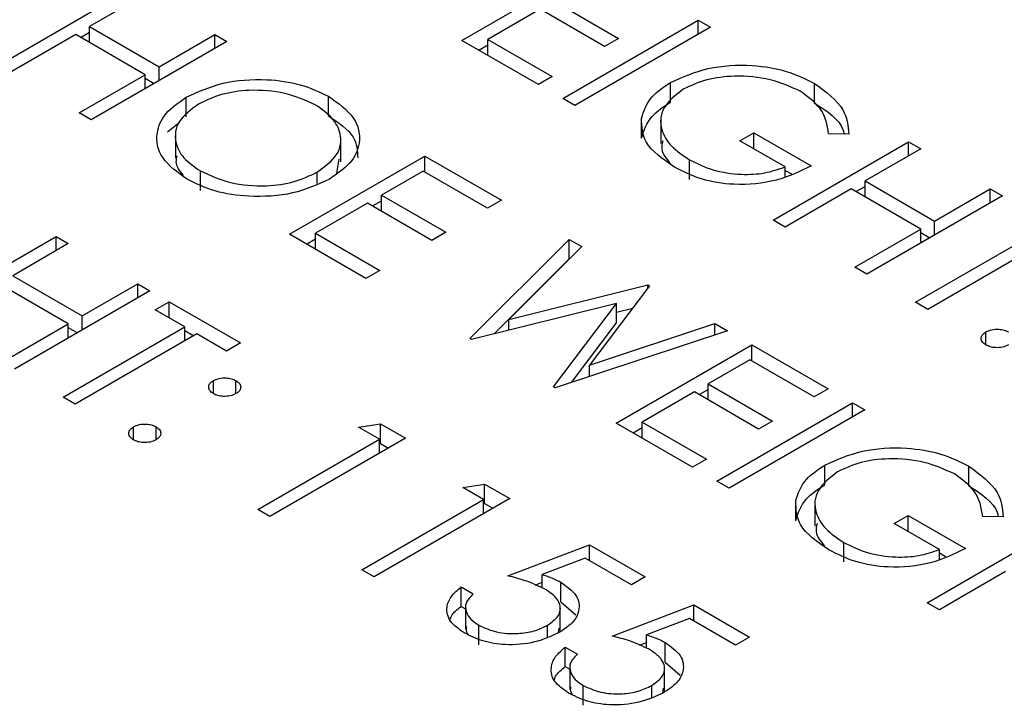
# Model space of a CAD drawing. Header units: inches. Extents: x 220 to 877, y 4 to 174.
# Tile 449 of 656: x 484.472 to 485.088, y 149.395 to 149.824. Entities that reach past the tile are written whole.
import ezdxf

# ---------------------------------------------------------------- set-up
doc = ezdxf.new("R2010")
doc.units = ezdxf.units.IN
doc.header["$LTSCALE"] = 0.5
doc.header["$MEASUREMENT"] = 0
doc.layers.add('DSS-M-S', color=53, linetype='Continuous')

msp = doc.modelspace()

# ---------------------------------------------------------------- linework, layer by layer
at = {"layer": 'DSS-M-S', "linetype": 'Continuous', "lineweight": 25}
for p, q in [((484.74842, 149.81068), (484.83327, 149.85966)), ((484.45769, 149.79482), (484.54254, 149.84381)), ((484.55016, 149.83941), (484.51535, 149.81932)), ((484.79737, 149.83015), (484.76474, 149.81131)), ((484.83762, 149.80691), (484.79737, 149.83015)), ((484.80608, 149.83517), (484.84633, 149.81194)), ((484.51535, 149.81932), (484.55886, 149.7942)), ((484.51535, 149.80927), (484.51535, 149.81932)), ((484.81151, 149.77426), (484.89637, 149.82324)), ((484.90398, 149.81884), (484.81913, 149.76986)), ((484.89637, 149.82324), (484.90398, 149.81884)), ((484.89637, 149.81445), (484.89637, 149.82324)), ((484.50664, 149.81429), (484.4653, 149.79043)), ((484.55016, 149.78917), (484.50664, 149.81429)), ((484.50964, 149.81256), (484.51535, 149.81586)), ((484.55886, 149.7942), (484.59367, 149.81429)), ((484.59367, 149.81429), (484.60129, 149.8099)), ((484.59367, 149.8055), (484.59367, 149.81429)), ((484.84633, 149.81194), (484.83762, 149.80691)), ((484.60129, 149.8099), (484.51643, 149.76091)), ((484.79628, 149.78305), (484.74842, 149.81068)), ((484.75903, 149.80456), (484.76474, 149.80785)), ((484.76474, 149.81131), (484.80499, 149.78807)), ((484.76474, 149.80126), (484.76474, 149.81131)), ((484.55886, 149.7854), (484.55886, 149.7942)), ((484.50882, 149.76531), (484.55016, 149.78917)), ((484.55016, 149.78038), (484.55016, 149.78917)), ((484.55016, 149.78697), (484.55587, 149.78368)), ((484.80499, 149.78807), (484.79628, 149.78305)), ((484.879, 149.77208), (484.879, 149.78432)), ((484.9692, 149.77146), (484.9692, 149.78371)), ((484.57589, 149.76289), (484.57589, 149.77514)), ((484.66493, 149.76342), (484.66493, 149.77567)), ((484.81913, 149.76986), (484.81151, 149.77426)), ((484.51643, 149.76091), (484.50882, 149.76531)), ((484.56418, 149.75342), (484.57148, 149.75932)), ((484.86081, 149.74957), (484.86081, 149.76181)), ((484.87284, 149.76153), (484.87284, 149.74622)), ((484.56906, 149.75224), (484.56906, 149.73693)), ((484.67259, 149.73467), (484.67259, 149.74998)), ((484.92248, 149.74788), (484.93118, 149.7529)), ((484.93118, 149.7529), (484.96708, 149.73218)), ((484.93118, 149.74286), (484.93118, 149.7529)), ((484.99067, 149.75208), (484.97796, 149.75228)), ((484.95076, 149.73155), (484.92248, 149.74788)), ((484.94315, 149.69827), (485.028, 149.74725)), ((485.028, 149.74725), (485.03561, 149.74286)), ((485.028, 149.73846), (485.028, 149.74725)), ((484.64045, 149.68932), (484.7253, 149.7383)), ((484.7253, 149.7383), (484.77317, 149.71067)), ((484.7253, 149.72825), (484.7253, 149.7383)), ((485.03561, 149.74286), (485.0008, 149.72276)), ((484.67007, 149.72753), (484.6715, 149.73626)), ((484.89089, 149.72372), (484.89089, 149.73597)), ((484.95076, 149.72554), (484.95076, 149.73155)), ((484.5848, 149.71673), (484.5848, 149.72898)), ((484.65791, 149.72102), (484.65791, 149.72828)), ((484.72421, 149.72888), (484.69811, 149.71381)), ((484.76446, 149.70565), (484.72421, 149.72888)), ((484.95076, 149.72935), (484.95463, 149.72712)), ((484.99509, 149.71601), (485.0008, 149.7193)), ((485.0008, 149.72276), (485.04432, 149.69764)), ((485.0008, 149.71271), (485.0008, 149.72276)), ((484.69811, 149.71381), (484.73836, 149.69057)), ((484.69811, 149.70376), (484.69811, 149.71381)), ((484.9921, 149.71774), (484.95076, 149.69387)), ((485.03561, 149.69262), (484.9921, 149.71774)), ((485.08674, 149.71334), (485.00189, 149.66436)), ((485.04432, 149.69764), (485.07913, 149.71774)), ((485.07913, 149.71774), (485.08674, 149.71334)), ((485.07913, 149.70894), (485.07913, 149.71774)), ((484.6894, 149.70879), (484.65677, 149.68995)), ((484.72965, 149.68555), (484.6894, 149.70879)), ((484.6924, 149.70706), (484.69811, 149.71035)), ((484.77317, 149.71067), (484.76446, 149.70565)), ((484.95076, 149.69387), (484.94315, 149.69827)), ((485.04432, 149.68885), (485.04432, 149.69764)), ((484.68831, 149.66169), (484.64045, 149.68932)), ((484.65677, 149.68995), (484.69702, 149.66671)), ((484.65677, 149.6799), (484.65677, 149.68995)), ((484.73836, 149.69057), (484.72965, 149.68555)), ((484.99427, 149.66875), (485.03561, 149.69262)), ((485.03235, 149.64677), (485.1085, 149.69073)), ((485.03561, 149.68382), (485.03561, 149.69262)), ((485.03561, 149.69042), (485.04132, 149.68712)), ((484.40955, 149.63892), (484.4944, 149.68791)), ((484.50202, 149.68351), (484.46721, 149.66341)), ((484.4944, 149.68791), (484.50202, 149.68351)), ((484.4944, 149.67911), (484.4944, 149.68791)), ((484.65106, 149.68319), (484.65677, 149.68649)), ((484.75331, 149.62416), (484.81559, 149.68618)), ((484.81559, 149.68618), (484.82346, 149.68164)), ((484.81559, 149.67393), (484.81559, 149.68618)), ((485.11611, 149.68634), (485.03996, 149.64237)), ((484.82346, 149.68164), (484.77784, 149.63612)), ((484.7685, 149.62704), (484.81559, 149.67393)), ((484.81559, 149.67393), (484.81569, 149.67388)), ((484.69702, 149.66671), (484.68831, 149.66169)), ((485.00189, 149.66436), (484.99427, 149.66875)), ((484.50202, 149.63327), (484.45851, 149.65839)), ((484.46721, 149.66341), (484.51072, 149.63829)), ((484.51072, 149.63829), (484.54553, 149.65839)), ((484.54553, 149.65839), (484.55315, 149.65399)), ((484.54553, 149.6496), (484.54553, 149.65839)), ((484.77784, 149.63612), (484.86477, 149.65779)), ((484.86477, 149.65779), (484.86587, 149.65715)), ((484.86477, 149.65569), (484.86477, 149.65779)), ((484.55315, 149.65399), (484.4683, 149.60501)), ((484.86587, 149.65715), (484.82831, 149.60748)), ((484.55641, 149.64206), (484.56512, 149.64708)), ((484.56512, 149.64708), (484.60972, 149.62134)), ((484.56512, 149.63704), (484.56512, 149.64708)), ((484.84514, 149.64608), (484.7544, 149.62353)), ((484.80577, 149.59388), (484.84514, 149.64608)), ((484.84514, 149.63384), (484.84514, 149.64608)), ((485.03996, 149.64237), (485.03235, 149.64677)), ((484.57491, 149.63138), (484.55641, 149.64206)), ((484.84514, 149.64065), (484.85531, 149.64318)), ((484.46068, 149.6094), (484.50202, 149.63327)), ((484.50202, 149.62448), (484.50202, 149.63327)), ((484.51072, 149.6295), (484.51072, 149.63829)), ((484.77784, 149.62936), (484.77784, 149.63612)), ((484.8171, 149.59665), (484.84514, 149.63384)), ((484.82831, 149.60748), (484.9068, 149.63352)), ((484.9068, 149.63352), (484.91459, 149.62903)), ((484.9068, 149.62644), (484.9068, 149.63352)), ((484.49876, 149.58742), (484.57491, 149.63138)), ((484.50202, 149.63107), (484.50773, 149.62777)), ((484.58252, 149.62699), (484.50637, 149.58303)), ((484.57491, 149.62259), (484.57491, 149.63138)), ((484.57491, 149.62918), (484.58062, 149.62589)), ((484.60101, 149.61631), (484.58252, 149.62699)), ((484.91459, 149.62903), (484.80686, 149.59325)), ((485.07641, 149.62008), (485.07641, 149.62824)), ((484.60972, 149.62134), (484.60101, 149.61631)), ((484.7544, 149.62353), (484.75331, 149.62416)), ((484.84497, 149.57125), (484.92982, 149.62024)), ((484.92982, 149.62024), (484.97768, 149.59261)), ((484.92982, 149.61019), (484.92982, 149.62024)), ((484.92873, 149.61082), (484.90262, 149.59575)), ((484.96898, 149.58758), (484.92873, 149.61082)), ((484.82831, 149.60038), (484.82831, 149.60748)), ((484.59286, 149.58962), (484.59286, 149.59779)), ((484.607, 149.58962), (484.607, 149.59779)), ((484.90262, 149.59575), (484.94287, 149.57251)), ((484.90262, 149.5857), (484.90262, 149.59575)), ((484.80686, 149.59325), (484.80577, 149.59388)), ((484.89392, 149.59072), (484.86128, 149.57188)), ((484.93417, 149.56749), (484.89392, 149.59072)), ((484.89691, 149.58899), (484.90262, 149.59229)), ((484.97768, 149.59261), (484.96898, 149.58758)), ((484.50637, 149.58303), (484.49876, 149.58742)), ((484.90806, 149.53483), (484.99291, 149.58381)), ((484.99291, 149.58381), (485.00053, 149.57942)), ((484.99291, 149.57502), (484.99291, 149.58381)), ((485.00053, 149.57942), (484.91568, 149.53043)), ((484.89283, 149.54362), (484.84497, 149.57125)), ((484.86128, 149.57188), (484.90153, 149.54864)), ((484.86128, 149.56183), (484.86128, 149.57188)), ((484.94287, 149.57251), (484.93417, 149.56749)), ((484.54281, 149.56073), (484.54281, 149.5689)), ((484.55696, 149.56073), (484.55696, 149.5689)), ((484.68369, 149.56858), (484.69737, 149.57073)), ((484.69675, 149.56105), (484.68369, 149.56858)), ((484.69737, 149.57073), (484.71306, 149.56168)), ((484.69737, 149.55848), (484.69737, 149.57073)), ((484.85557, 149.56513), (484.86128, 149.56843)), ((484.6206, 149.51709), (484.69675, 149.56105)), ((484.71306, 149.56168), (484.62821, 149.51269)), ((484.69675, 149.55226), (484.69675, 149.56105)), ((484.69675, 149.55839), (484.69737, 149.55848)), ((484.69737, 149.55848), (484.70246, 149.55555)), ((484.90153, 149.54864), (484.89283, 149.54362)), ((484.97554, 149.53265), (484.97554, 149.5449)), ((485.06575, 149.53203), (485.06575, 149.54428)), ((484.91568, 149.53043), (484.90806, 149.53483)), ((484.74896, 149.5309), (484.76265, 149.53305)), ((484.76202, 149.52337), (484.74896, 149.5309)), ((484.76265, 149.53305), (484.77833, 149.524)), ((484.76265, 149.5208), (484.76265, 149.53305)), ((484.68587, 149.47941), (484.76202, 149.52337)), ((484.77833, 149.524), (484.69348, 149.47501)), ((484.76202, 149.51458), (484.76202, 149.52337)), ((484.95736, 149.51014), (484.95736, 149.52239)), ((484.96939, 149.5221), (484.96939, 149.50679)), ((484.62821, 149.51269), (484.6206, 149.51709)), ((484.76202, 149.52071), (484.76265, 149.5208)), ((484.76265, 149.5208), (484.76773, 149.51787)), ((485.01902, 149.50845), (485.02773, 149.51348)), ((485.02773, 149.51348), (485.06363, 149.49275)), ((485.02773, 149.50343), (485.02773, 149.51348)), ((485.08722, 149.51265), (485.0745, 149.51285)), ((485.04731, 149.49212), (485.01902, 149.50845)), ((485.03969, 149.45884), (485.12455, 149.50782)), ((484.77725, 149.47564), (484.82838, 149.49511)), ((484.82838, 149.49511), (484.86319, 149.47501)), ((484.82838, 149.48506), (484.82838, 149.49511)), ((484.98744, 149.48429), (484.98744, 149.49654)), ((485.04731, 149.48611), (485.04731, 149.49212)), ((484.82562, 149.48665), (484.79873, 149.4764)), ((484.85448, 149.46999), (484.82562, 149.48665)), ((485.04731, 149.48992), (485.05118, 149.48769)), ((484.69348, 149.47501), (484.68587, 149.47941)), ((484.79873, 149.46802), (484.79873, 149.4764)), ((484.86319, 149.47501), (484.85448, 149.46999)), ((485.08865, 149.47831), (485.04731, 149.45444)), ((484.74787, 149.46873), (484.75549, 149.46434)), ((484.74787, 149.45648), (484.74787, 149.46873)), ((484.79432, 149.46989), (484.79873, 149.47157)), ((484.81038, 149.45934), (484.81038, 149.47159)), ((484.74787, 149.45648), (484.75063, 149.45489)), ((484.75063, 149.45762), (484.75063, 149.44231)), ((484.81, 149.44141), (484.81, 149.45672)), ((484.81038, 149.45934), (484.81967, 149.45115)), ((484.84252, 149.43796), (484.89365, 149.45743)), ((484.89365, 149.45743), (484.92846, 149.43733)), ((484.89365, 149.44738), (484.89365, 149.45743)), ((485.04731, 149.45444), (485.03969, 149.45884)), ((484.89089, 149.44897), (484.864, 149.43872)), ((484.91976, 149.43231), (484.89089, 149.44897)), ((484.75897, 149.43249), (484.75897, 149.44474)), ((484.80203, 149.43736), (484.80203, 149.44473)), ((484.80891, 149.43999), (484.80931, 149.44297)), ((484.864, 149.43034), (484.864, 149.43872)), ((484.92846, 149.43733), (484.91976, 149.43231)), ((484.81315, 149.43105), (484.82076, 149.42665)), ((484.81315, 149.4188), (484.81315, 149.43105)), ((484.85959, 149.43221), (484.864, 149.43389)), ((484.87565, 149.42166), (484.87565, 149.43391)), ((484.81315, 149.4188), (484.8159, 149.41721)), ((484.8159, 149.41994), (484.8159, 149.40463)), ((484.87527, 149.40373), (484.87527, 149.41904)), ((484.87565, 149.42166), (484.88494, 149.41346)), ((484.82425, 149.39481), (484.82425, 149.40706)), ((484.8673, 149.39968), (484.8673, 149.40705)), ((484.87418, 149.40231), (484.87458, 149.40529))]:
    msp.add_line(p, q, dxfattribs=at)
for points, knots in [([(484.879, 149.78432), (484.88648, 149.78768), (484.90145, 149.79439), (484.92858, 149.79596), (484.95223, 149.79204), (484.96354, 149.78649), (484.9692, 149.78371)], [0, 0, 0, 0, 0.27959, 0.559072, 0.779411, 1, 1, 1, 1]), ([(484.96024, 149.77883), (484.95422, 149.78155), (484.94219, 149.78699), (484.92059, 149.789), (484.90105, 149.78661), (484.89165, 149.78229), (484.88695, 149.78012)], [0, 0, 0, 0, 0.279847, 0.559555, 0.779847, 1, 1, 1, 1]), ([(484.57589, 149.77514), (484.58322, 149.77847), (484.59788, 149.78512), (484.62441, 149.78702), (484.64795, 149.78369), (484.65927, 149.77834), (484.66493, 149.77567)], [0, 0, 0, 0, 0.279731, 0.559327, 0.77968, 1, 1, 1, 1]), ([(484.86081, 149.76181), (484.86231, 149.76655), (484.865, 149.77501), (484.87471, 149.78148), (484.879, 149.78432)], [0, 0, 0, 0, 0.559317, 1, 1, 1, 1]), ([(484.9692, 149.78371), (484.97627, 149.77846), (484.98893, 149.76908), (484.99014, 149.75729), (484.99067, 149.75208)], [0, 0, 0, 0, 0.558579, 1, 1, 1, 1]), ([(484.5764, 149.72378), (484.57055, 149.728), (484.55886, 149.73643), (484.55623, 149.7518), (484.56178, 149.76541), (484.57119, 149.7719), (484.57589, 149.77514)], [0, 0, 0, 0, 0.279663, 0.559354, 0.779636, 1, 1, 1, 1]), ([(484.6566, 149.77043), (484.65054, 149.77312), (484.63844, 149.7785), (484.61673, 149.78012), (484.59737, 149.77742), (484.58815, 149.77298), (484.58354, 149.77076)], [0, 0, 0, 0, 0.279627, 0.55935, 0.77963, 1, 1, 1, 1]), ([(484.66493, 149.77567), (484.67088, 149.77143), (484.68278, 149.76295), (484.6856, 149.74741), (484.67985, 149.73367), (484.67029, 149.72714), (484.6655, 149.72388)], [0, 0, 0, 0, 0.279767, 0.559358, 0.779571, 1, 1, 1, 1]), ([(484.88695, 149.78012), (484.88221, 149.77638), (484.87272, 149.7689), (484.87212, 149.75555), (484.87868, 149.74423), (484.88682, 149.73872), (484.89089, 149.73597)], [0, 0, 0, 0, 0.279061, 0.558584, 0.779236, 1, 1, 1, 1]), ([(484.97796, 149.75228), (484.97703, 149.7578), (484.97536, 149.76766), (484.96487, 149.77541), (484.96024, 149.77883)], [0, 0, 0, 0, 0.55984, 1, 1, 1, 1]), ([(484.58354, 149.77076), (484.57884, 149.7673), (484.56944, 149.76037), (484.56817, 149.7478), (484.57324, 149.73685), (484.58094, 149.7316), (484.5848, 149.72898)], [0, 0, 0, 0, 0.279416, 0.559077, 0.779478, 1, 1, 1, 1]), ([(484.65791, 149.72828), (484.66264, 149.73177), (484.67211, 149.73874), (484.67347, 149.75145), (484.668, 149.76241), (484.6604, 149.76776), (484.6566, 149.77043)], [0, 0, 0, 0, 0.279468, 0.55887, 0.779516, 1, 1, 1, 1]), ([(484.86081, 149.74957), (484.86231, 149.7543), (484.865, 149.76276), (484.87471, 149.76923), (484.879, 149.77208)], [0, 0, 0, 0, 0.559317, 1, 1, 1, 1]), ([(484.9692, 149.77146), (484.97694, 149.76635), (484.98582, 149.76049), (484.98736, 149.75309), (484.98756, 149.75213)], [0, 0, 0, 0, 0.870507, 1, 1, 1, 1]), ([(484.66493, 149.76342), (484.67114, 149.75919), (484.68233, 149.75157), (484.68298, 149.74166), (484.68327, 149.73725)], [0, 0, 0, 0, 0.554805, 1, 1, 1, 1]), ([(484.88153, 149.73133), (484.87433, 149.73632), (484.86145, 149.74524), (484.86101, 149.75675), (484.86081, 149.76181)], [0, 0, 0, 0, 0.5596174, 1, 1, 1, 1]), ([(484.87414, 149.74771), (484.87376, 149.74596), (484.87269, 149.74106), (484.87649, 149.73655), (484.87893, 149.73364)], [0, 0, 0, 0, 0.356171, 1, 1, 1, 1]), ([(484.57004, 149.73841), (484.56972, 149.73718), (484.56861, 149.73292), (484.57167, 149.7289), (484.57385, 149.72603)], [0, 0, 0, 0, 0.288875, 1, 1, 1, 1]), ([(484.96708, 149.73218), (484.96015, 149.72878), (484.94632, 149.722), (484.92045, 149.71947), (484.89763, 149.72322), (484.8869, 149.72862), (484.88153, 149.73133)], [0, 0, 0, 0, 0.280351, 0.559367, 0.779371, 1, 1, 1, 1]), ([(484.89089, 149.73597), (484.89561, 149.73363), (484.90503, 149.72897), (484.92209, 149.72641), (484.93826, 149.72714), (484.94659, 149.73008), (484.95076, 149.73155)], [0, 0, 0, 0, 0.280254, 0.559912, 0.779941, 1, 1, 1, 1]), ([(484.5848, 149.72898), (484.5908, 149.72622), (484.6028, 149.72071), (484.62458, 149.71887), (484.64402, 149.72162), (484.65328, 149.72606), (484.65791, 149.72828)], [0, 0, 0, 0, 0.27983, 0.559389, 0.779654, 1, 1, 1, 1]), ([(484.6655, 149.72388), (484.65817, 149.72051), (484.64351, 149.71377), (484.61683, 149.71232), (484.59324, 149.71559), (484.58201, 149.72105), (484.5764, 149.72378)], [0, 0, 0, 0, 0.27963, 0.559343, 0.779597, 1, 1, 1, 1]), ([(485.07641, 149.62008), (485.0755, 149.62076), (485.07367, 149.6221), (485.07329, 149.62454), (485.07418, 149.6267), (485.07567, 149.62773), (485.07641, 149.62824)], [0, 0, 0, 0, 0.279581, 0.559143, 0.779575, 1, 1, 1, 1]), ([(485.07641, 149.62824), (485.07757, 149.62878), (485.07991, 149.62984), (485.08414, 149.63006), (485.08788, 149.62954), (485.08966, 149.62868), (485.09055, 149.62824)], [0, 0, 0, 0, 0.279576, 0.559284, 0.779552, 1, 1, 1, 1]), ([(485.09055, 149.62008), (485.08938, 149.61955), (485.08705, 149.61849), (485.08282, 149.61828), (485.07909, 149.61879), (485.0773, 149.61965), (485.07641, 149.62008)], [0, 0, 0, 0, 0.2794691, 0.5593578, 0.7796739, 1, 1, 1, 1]), ([(484.59286, 149.58962), (484.59193, 149.5903), (484.59009, 149.59164), (484.58972, 149.59408), (484.59061, 149.59624), (484.59211, 149.59727), (484.59286, 149.59779)], [0, 0, 0, 0, 0.279647, 0.559299, 0.779615, 1, 1, 1, 1]), ([(484.59286, 149.59779), (484.59402, 149.59831), (484.59636, 149.59936), (484.60058, 149.59959), (484.60432, 149.59907), (484.6061, 149.59821), (484.607, 149.59779)], [0, 0, 0, 0, 0.279585, 0.559454, 0.779697, 1, 1, 1, 1]), ([(484.607, 149.59779), (484.60792, 149.59711), (484.60978, 149.59577), (484.61012, 149.59333), (484.60927, 149.59116), (484.60776, 149.59013), (484.607, 149.58962)], [0, 0, 0, 0, 0.279602, 0.559212, 0.779475, 1, 1, 1, 1]), ([(484.607, 149.58962), (484.60583, 149.58909), (484.60351, 149.58801), (484.59927, 149.58781), (484.59553, 149.58832), (484.59375, 149.58919), (484.59286, 149.58962)], [0, 0, 0, 0, 0.279517, 0.559326, 0.779544, 1, 1, 1, 1]), ([(484.54281, 149.56073), (484.5419, 149.56141), (484.54008, 149.56276), (484.5397, 149.56519), (484.54059, 149.56735), (484.54207, 149.56838), (484.54281, 149.5689)], [0, 0, 0, 0, 0.279581, 0.559143, 0.779575, 1, 1, 1, 1]), ([(484.54281, 149.5689), (484.54398, 149.56943), (484.54631, 149.57049), (484.55054, 149.57071), (484.55428, 149.57019), (484.55606, 149.56933), (484.55696, 149.5689)], [0, 0, 0, 0, 0.279576, 0.559284, 0.779552, 1, 1, 1, 1]), ([(484.55696, 149.5689), (484.55788, 149.56823), (484.55974, 149.56688), (484.56008, 149.56444), (484.55923, 149.56227), (484.55771, 149.56125), (484.55696, 149.56073)], [0, 0, 0, 0, 0.279602, 0.559212, 0.779475, 1, 1, 1, 1]), ([(484.55696, 149.56073), (484.55579, 149.5602), (484.55346, 149.55914), (484.54923, 149.55893), (484.54549, 149.55944), (484.54371, 149.5603), (484.54281, 149.56073)], [0, 0, 0, 0, 0.2794691, 0.5593578, 0.7796739, 1, 1, 1, 1]), ([(484.97554, 149.5449), (484.98303, 149.54825), (484.998, 149.55496), (485.02513, 149.55653), (485.04878, 149.55261), (485.06009, 149.54706), (485.06575, 149.54428)], [0, 0, 0, 0, 0.27959, 0.559072, 0.779411, 1, 1, 1, 1]), ([(485.05679, 149.5394), (485.05077, 149.54212), (485.03873, 149.54756), (485.01714, 149.54957), (484.9976, 149.54718), (484.9882, 149.54286), (484.9835, 149.5407)], [0, 0, 0, 0, 0.279847, 0.559555, 0.779847, 1, 1, 1, 1]), ([(484.95736, 149.52239), (484.95886, 149.52712), (484.96154, 149.53559), (484.97126, 149.54205), (484.97554, 149.5449)], [0, 0, 0, 0, 0.559317, 1, 1, 1, 1]), ([(484.9835, 149.5407), (484.97876, 149.53696), (484.96927, 149.52947), (484.96867, 149.51613), (484.97522, 149.50481), (484.98337, 149.4993), (484.98744, 149.49654)], [0, 0, 0, 0, 0.279061, 0.558584, 0.779236, 1, 1, 1, 1]), ([(485.06575, 149.54428), (485.07282, 149.53904), (485.08548, 149.52965), (485.08669, 149.51786), (485.08722, 149.51265)], [0, 0, 0, 0, 0.558579, 1, 1, 1, 1]), ([(485.0745, 149.51285), (485.07357, 149.51837), (485.07191, 149.52823), (485.06141, 149.53599), (485.05679, 149.5394)], [0, 0, 0, 0, 0.55984, 1, 1, 1, 1]), ([(484.95736, 149.51014), (484.95886, 149.51487), (484.96154, 149.52334), (484.97126, 149.5298), (484.97554, 149.53265)], [0, 0, 0, 0, 0.559317, 1, 1, 1, 1]), ([(485.06575, 149.53203), (485.07349, 149.52693), (485.08237, 149.52107), (485.08391, 149.51366), (485.08411, 149.5127)], [0, 0, 0, 0, 0.870507, 1, 1, 1, 1]), ([(484.97808, 149.4919), (484.97087, 149.49689), (484.958, 149.50581), (484.95755, 149.51732), (484.95736, 149.52239)], [0, 0, 0, 0, 0.559617, 1, 1, 1, 1]), ([(484.97069, 149.50828), (484.97031, 149.50654), (484.96924, 149.50163), (484.97303, 149.49712), (484.97548, 149.49421)], [0, 0, 0, 0, 0.356171, 1, 1, 1, 1]), ([(485.06363, 149.49275), (485.0567, 149.48936), (485.04287, 149.48258), (485.017, 149.48004), (484.99417, 149.48379), (484.98345, 149.48919), (484.97808, 149.4919)], [0, 0, 0, 0, 0.280351, 0.559367, 0.779371, 1, 1, 1, 1]), ([(484.98744, 149.49654), (484.99215, 149.49421), (485.00157, 149.48954), (485.01863, 149.48698), (485.0348, 149.48771), (485.04314, 149.49065), (485.04731, 149.49212)], [0, 0, 0, 0, 0.280254, 0.559912, 0.779941, 1, 1, 1, 1]), ([(484.8003, 149.46736), (484.79633, 149.46922), (484.78924, 149.47254), (484.78092, 149.47469), (484.77725, 149.47564)], [0, 0, 0, 0, 0.559416, 1, 1, 1, 1]), ([(484.79873, 149.4764), (484.80107, 149.47564), (484.80525, 149.47427), (484.80881, 149.47241), (484.81038, 149.47159)], [0, 0, 0, 0, 0.560064, 1, 1, 1, 1]), ([(484.74983, 149.43997), (484.74656, 149.44229), (484.74004, 149.44691), (484.73831, 149.45541), (484.74114, 149.46292), (484.74563, 149.46679), (484.74787, 149.46873)], [0, 0, 0, 0, 0.279625, 0.559019, 0.77938, 1, 1, 1, 1]), ([(484.80203, 149.44473), (484.80465, 149.44661), (484.80989, 149.45035), (484.81054, 149.45733), (484.80679, 149.46315), (484.80246, 149.46595), (484.8003, 149.46736)], [0, 0, 0, 0, 0.279539, 0.558617, 0.779047, 1, 1, 1, 1]), ([(484.81038, 149.47159), (484.814, 149.469), (484.82125, 149.46382), (484.82254, 149.45426), (484.81821, 149.44603), (484.81229, 149.44211), (484.80932, 149.44015)], [0, 0, 0, 0, 0.2796881, 0.5590255, 0.7792916, 1, 1, 1, 1]), ([(484.75549, 149.46434), (484.75375, 149.46257), (484.75027, 149.45905), (484.75061, 149.45326), (484.75368, 149.44837), (484.75721, 149.44595), (484.75897, 149.44474)], [0, 0, 0, 0, 0.28005, 0.559166, 0.779583, 1, 1, 1, 1]), ([(484.74104, 149.44852), (484.74127, 149.44918), (484.74226, 149.45213), (484.74542, 149.45458), (484.74787, 149.45648)], [0, 0, 0, 0, 0.225513, 1, 1, 1, 1]), ([(484.75121, 149.44385), (484.75102, 149.44277), (484.75071, 149.44104), (484.75194, 149.43947), (484.7524, 149.43887)], [0, 0, 0, 0, 0.6222904, 1, 1, 1, 1]), ([(484.75897, 149.44474), (484.76253, 149.44312), (484.76963, 149.43988), (484.78252, 149.43914), (484.79393, 149.44074), (484.79933, 149.4434), (484.80203, 149.44473)], [0, 0, 0, 0, 0.279617, 0.559357, 0.779559, 1, 1, 1, 1]), ([(484.80932, 149.44015), (484.80442, 149.43789), (484.79463, 149.43339), (484.77678, 149.43188), (484.76102, 149.43442), (484.75356, 149.43812), (484.74983, 149.43997)], [0, 0, 0, 0, 0.279864, 0.559271, 0.779424, 1, 1, 1, 1]), ([(484.86557, 149.42968), (484.8616, 149.43154), (484.85451, 149.43486), (484.84619, 149.43701), (484.84252, 149.43796)], [0, 0, 0, 0, 0.559416, 1, 1, 1, 1]), ([(484.864, 149.43872), (484.86634, 149.43796), (484.87052, 149.43659), (484.87408, 149.43472), (484.87565, 149.43391)], [0, 0, 0, 0, 0.560064, 1, 1, 1, 1]), ([(484.8151, 149.40229), (484.81184, 149.4046), (484.80531, 149.40923), (484.80358, 149.41773), (484.80641, 149.42524), (484.8109, 149.42911), (484.81315, 149.43105)], [0, 0, 0, 0, 0.279625, 0.559019, 0.77938, 1, 1, 1, 1]), ([(484.8673, 149.40705), (484.86992, 149.40893), (484.87516, 149.41267), (484.87582, 149.41965), (484.87206, 149.42547), (484.86773, 149.42827), (484.86557, 149.42968)], [0, 0, 0, 0, 0.279539, 0.558617, 0.779047, 1, 1, 1, 1]), ([(484.87565, 149.43391), (484.87927, 149.43132), (484.88652, 149.42614), (484.88781, 149.41658), (484.88349, 149.40835), (484.87756, 149.40443), (484.87459, 149.40247)], [0, 0, 0, 0, 0.279688, 0.559025, 0.779292, 1, 1, 1, 1]), ([(484.82076, 149.42665), (484.81902, 149.42489), (484.81554, 149.42137), (484.81588, 149.41558), (484.81895, 149.41069), (484.82248, 149.40827), (484.82425, 149.40706)], [0, 0, 0, 0, 0.28005, 0.559166, 0.779583, 1, 1, 1, 1]), ([(484.80631, 149.41084), (484.80654, 149.4115), (484.80753, 149.41445), (484.8107, 149.4169), (484.81315, 149.4188)], [0, 0, 0, 0, 0.225513, 1, 1, 1, 1]), ([(484.81649, 149.40616), (484.81629, 149.40509), (484.81598, 149.40336), (484.81721, 149.40179), (484.81767, 149.40119)], [0, 0, 0, 0, 0.62229, 1, 1, 1, 1]), ([(484.82425, 149.40706), (484.8278, 149.40544), (484.8349, 149.4022), (484.84779, 149.40146), (484.8592, 149.40306), (484.8646, 149.40572), (484.8673, 149.40705)], [0, 0, 0, 0, 0.279617, 0.559357, 0.779559, 1, 1, 1, 1]), ([(484.87459, 149.40247), (484.86969, 149.40021), (484.8599, 149.39571), (484.84205, 149.3942), (484.82629, 149.39674), (484.81883, 149.40044), (484.8151, 149.40229)], [0, 0, 0, 0, 0.279864, 0.559271, 0.779424, 1, 1, 1, 1])]:
    msp.add_open_spline(points, degree=3, knots=knots, dxfattribs=at)

doc.saveas('drawing.dxf')
